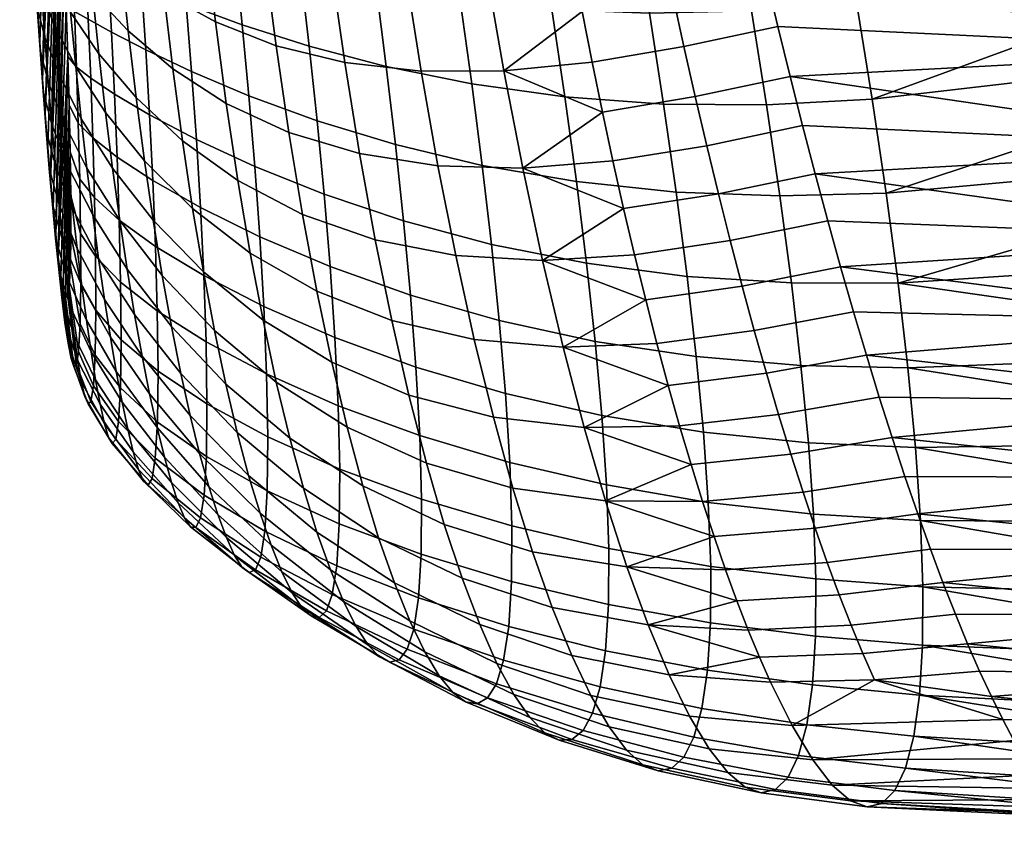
# Model space of a CAD drawing. Extents: x -120 to 2831, y -92 to 75.
# Tile 301 of 643: x 1584 to 1605, y -83 to -66. Entities that reach past the tile are written whole.
import ezdxf

# ---------------------------------------------------------------- set-up
doc = ezdxf.new("R2010")
doc.units = 0
doc.layers.add('GLASS', color=18, linetype='CONTINUOUS')

msp = doc.modelspace()

# ---------------------------------------------------------------- meshes
at = {"layer": 'GLASS'}
mesh = msp.add_polyface(dxfattribs=at)
corners = [(1585.337, -60.334, 89.927), (1585.268, -59.235, 89.548), (1585.045, -59.431, 88.646), (1585.102, -60.471, 89.028), (1585.404, -61.455, 90.245), (1585.157, -61.535, 89.353), (1584.59, -64.572, 70.279), (1584.66, -65.576, 70.863), (1584.511, -64.991, 71.606), (1584.451, -64.037, 71.054), (1584.522, -63.538, 69.748), (1584.393, -63.058, 70.548), (1584.771, -64.133, 68.799), (1584.855, -65.239, 69.37), (1584.456, -62.474, 69.271), (1584.336, -62.054, 70.09), (1584.693, -62.992, 68.291), (1585.07, -63.596, 67.16), (1585.169, -64.833, 67.709), (1584.394, -61.383, 68.852), (1584.281, -61.027, 69.683), (1584.618, -61.817, 67.852), (1584.979, -62.319, 66.692), (1585.497, -62.866, 65.403), (1585.61, -64.262, 65.905), (1584.335, -60.267, 68.493), (1584.227, -59.978, 69.329), (1584.549, -60.613, 67.484), (1584.896, -61.005, 66.31), (1585.395, -61.427, 65.004), (1584.821, -59.661, 66.019), (1584.486, -59.382, 67.193), (1585.304, -59.952, 64.714), (1584.963, -60.884, 87.577), (1584.915, -59.919, 87.22), (1585.011, -61.865, 87.884), (1585.1, -63.874, 88.326), (1585.263, -63.729, 89.811), (1585.211, -62.621, 89.616), (1585.056, -62.863, 88.136), (1585.141, -64.896, 88.446), (1585.312, -64.858, 89.929), (1584.357, -62.375, 71.808), (1584.409, -63.28, 72.297), (1584.255, -60.503, 70.957), (1584.305, -61.449, 71.361), (1584.206, -59.539, 70.599), (1584.462, -64.162, 72.826), (1584.357, -62.375, 71.808), (1584.599, -54.571, 84.179), (1584.305, -61.449, 71.361), (1584.409, -63.28, 72.297), (1584.654, -55.403, 84.783), (1584.462, -64.162, 72.826), (1584.761, -57.143, 85.879), (1584.516, -65.02, 73.393), (1584.571, -65.852, 73.998), (1584.864, -58.973, 86.816), (1584.626, -66.656, 74.639), (1584.681, -67.428, 75.317), (1584.737, -68.167, 76.032), (1584.963, -60.884, 87.577), (1585.011, -61.865, 87.884), (1584.849, -69.525, 77.575), (1585.056, -62.863, 88.136), (1584.915, -59.919, 87.22), (1584.813, -58.047, 86.368), (1585.1, -63.874, 88.326)]
mesh.append_faces([[corners[k] for k in face] for face in [(0, 1, 2, 3), (4, 0, 3, 5), (6, 7, 8, 9), (10, 6, 9, 11), (12, 13, 6, 10), (14, 10, 11, 15), (16, 12, 10, 14), (17, 18, 12, 16), (19, 14, 15, 20), (21, 16, 14, 19), (22, 17, 16, 21), (23, 24, 17, 22), (25, 19, 20, 26), (27, 21, 19, 25), (28, 22, 21, 27), (29, 23, 22, 28), (30, 28, 27, 31), (32, 29, 28, 30), (33, 3, 2, 34), (35, 5, 3, 33), (36, 37, 38, 39), (40, 41, 37, 36), (39, 38, 5, 35), (42, 11, 9, 43), (44, 20, 15, 45), (46, 26, 20, 44), (45, 15, 11, 42), (43, 9, 8, 47), (48, 49, 50, 50), (51, 52, 48, 48), (52, 51, 53, 53), (54, 53, 55, 55), (54, 55, 56, 56), (57, 56, 58, 58), (59, 60, 61, 61), (60, 62, 61, 61), (63, 64, 62, 62), (59, 61, 65, 65), (66, 54, 56, 56), (57, 66, 56, 56), (57, 59, 65, 65), (63, 67, 64, 64)]])
mesh = msp.add_polyface(dxfattribs=at)
corners = [(1601.389, -63.725, 100.9), (1601, -61.603, 101.122), (1598.835, -61.896, 100.804), (1599.204, -63.962, 100.57), (1601.75, -65.813, 100.481), (1599.547, -65.991, 100.147), (1602.078, -67.85, 99.868), (1599.861, -67.966, 99.541), (1602.369, -69.818, 99.066), (1600.141, -69.874, 98.757), (1602.776, -59.049, 101.243), (1600.586, -59.464, 101.143), (1606.056, -64.09, 100.982), (1605.859, -62.995, 101.137), (1605.653, -61.894, 101.238), (1605.439, -60.792, 101.286), (1606.746, -68.374, 99.831), (1606.589, -67.323, 100.198), (1606.421, -66.257, 100.512), (1606.243, -65.179, 100.774), (1610.589, -68.864, 57.875), (1600.358, -67.371, 57.461), (1610.638, -66.828, 57.172), (1610.69, -64.681, 56.657), (1599.361, -63.102, 56.495), (1610.745, -62.448, 56.352), (1598.897, -60.91, 56.324), (1610.802, -60.16, 56.272), (1599.85, -65.262, 56.876), (1611.009, -58.596, 101.186), (1605.217, -59.69, 101.28), (1610.952, -60.884, 101.266), (1605.653, -61.894, 101.238), (1610.893, -63.192, 101.11), (1606.056, -64.09, 100.982), (1606.243, -65.179, 100.774), (1610.834, -65.484, 100.715), (1606.421, -66.257, 100.512), (1610.775, -67.724, 100.085), (1606.589, -67.323, 100.198), (1606.746, -68.374, 99.831), (1610.718, -69.875, 99.232), (1600.102, -66.324, 57.143), (1600.618, -68.401, 57.828), (1600.881, -69.412, 58.244), (1599.603, -64.187, 56.659), (1599.126, -62.009, 56.383), (1598.675, -59.808, 56.318), (1605.439, -60.792, 101.286), (1605.859, -62.995, 101.137), (1612.756, -66.841, 57.138), (1612.803, -68.877, 57.839), (1610.589, -68.864, 57.875), (1610.638, -66.828, 57.172), (1612.674, -62.459, 56.321), (1612.713, -64.693, 56.625), (1610.69, -64.681, 56.657), (1610.745, -62.448, 56.352), (1612.641, -60.171, 56.243), (1610.802, -60.16, 56.272)]
mesh.append_faces([[corners[k] for k in face] for face in [(0, 1, 2, 3), (4, 0, 3, 5), (6, 4, 5, 7), (8, 6, 7, 9), (1, 10, 11, 11), (0, 4, 12, 13), (1, 0, 14, 15), (6, 8, 16, 17), (4, 6, 18, 19), (1, 15, 10, 10), (19, 12, 4, 4), (17, 18, 6, 6), (14, 0, 13, 13), (20, 21, 22, 22), (23, 24, 25, 25), (25, 26, 27, 27), (28, 23, 22, 22), (29, 30, 31, 31), (31, 32, 33, 33), (34, 35, 36, 36), (37, 38, 36, 36), (34, 36, 33, 33), (39, 40, 38, 38), (37, 39, 38, 38), (40, 41, 38, 38), (35, 37, 36, 36), (21, 42, 22, 22), (20, 43, 21, 21), (44, 43, 20, 20), (45, 23, 28, 28), (45, 24, 23, 23), (25, 46, 26, 26), (24, 46, 25, 25), (42, 28, 22, 22), (27, 26, 47, 47), (48, 32, 31, 31), (30, 48, 31, 31), (49, 34, 33, 33), (32, 49, 33, 33), (50, 51, 52, 53), (54, 55, 56, 57), (58, 54, 57, 59), (55, 50, 53, 56)]])
mesh = msp.add_polyface(dxfattribs=at)
corners = [(1585.645, -66.172, 90.767), (1585.59, -64.959, 90.767), (1585.312, -64.858, 89.929), (1585.357, -66.008, 89.958), (1585.695, -67.406, 90.654), (1585.399, -67.175, 89.88), (1585.738, -68.657, 90.403), (1585.435, -68.352, 89.671), (1585.773, -69.912, 89.979), (1585.464, -69.525, 89.3), (1584.958, -69.24, 73.689), (1585.035, -70.057, 74.515), (1584.827, -69.301, 75.032), (1584.763, -68.507, 74.259), (1584.881, -68.381, 72.911), (1584.698, -67.677, 73.53), (1585.218, -69.251, 72.233), (1585.314, -70.139, 73.082), (1584.806, -67.482, 72.18), (1584.635, -66.812, 72.845), (1585.124, -68.314, 71.436), (1585.616, -69.295, 70.617), (1585.738, -70.273, 71.5), (1584.732, -66.547, 71.497), (1584.573, -65.916, 72.204), (1585.031, -67.332, 70.692), (1585.498, -68.259, 69.792), (1584.66, -65.576, 70.863), (1584.511, -64.991, 71.606), (1584.941, -66.306, 70.002), (1585.383, -67.168, 69.03), (1584.855, -65.239, 69.37), (1584.59, -64.572, 70.279), (1585.273, -66.025, 68.334), (1585.866, -66.899, 67.193), (1586.005, -68.129, 67.965), (1585.169, -64.833, 67.709), (1584.771, -64.133, 68.799), (1585.734, -65.608, 66.504), (1585.213, -66.951, 88.432), (1585.179, -65.924, 88.486), (1585.242, -67.967, 88.268), (1585.277, -69.875, 87.517), (1585.482, -70.664, 88.725), (1585.264, -68.951, 87.97), (1585.141, -64.896, 88.446), (1584.737, -68.167, 76.032), (1584.893, -70.053, 75.851), (1584.793, -68.868, 76.785), (1584.681, -67.428, 75.317), (1584.571, -65.852, 73.998), (1584.626, -66.656, 74.639), (1584.516, -65.02, 73.393), (1584.462, -64.162, 72.826), (1584.793, -68.868, 76.785), (1585.011, -61.865, 87.884), (1584.737, -68.167, 76.032), (1584.681, -67.428, 75.317), (1584.864, -58.973, 86.816), (1584.626, -66.656, 74.639), (1584.849, -69.525, 77.575), (1584.906, -70.133, 78.405), (1584.961, -70.682, 79.274), (1585.1, -63.874, 88.326), (1585.016, -71.162, 80.183), (1585.141, -64.896, 88.446), (1585.213, -66.951, 88.432), (1585.179, -65.924, 88.486), (1585.121, -71.846, 82.119), (1585.242, -67.967, 88.268)]
mesh.append_faces([[corners[k] for k in face] for face in [(0, 1, 2, 3), (4, 0, 3, 5), (6, 4, 5, 7), (8, 6, 7, 9), (10, 11, 12, 13), (14, 10, 13, 15), (16, 17, 10, 14), (18, 14, 15, 19), (20, 16, 14, 18), (21, 22, 16, 20), (23, 18, 19, 24), (25, 20, 18, 23), (26, 21, 20, 25), (27, 23, 24, 28), (29, 25, 23, 27), (30, 26, 25, 29), (31, 29, 27, 32), (33, 30, 29, 31), (34, 35, 30, 33), (36, 33, 31, 37), (38, 34, 33, 36), (39, 5, 3, 40), (41, 7, 5, 39), (42, 43, 9, 44), (44, 9, 7, 41), (40, 3, 2, 45), (46, 12, 47, 48), (49, 13, 12, 46), (50, 19, 15, 51), (52, 24, 19, 50), (51, 15, 13, 49), (24, 52, 53, 28), (54, 55, 56, 56), (57, 58, 59, 59), (60, 55, 54, 54), (61, 62, 63, 63), (64, 65, 62, 62), (63, 60, 61, 61), (63, 62, 65, 65), (64, 66, 67, 67), (67, 65, 64, 64), (66, 68, 69, 69)]])
mesh = msp.add_polyface(dxfattribs=at)
corners = [(1594.755, -62.174, 99.527), (1594.427, -60.238, 99.557), (1592.609, -60.328, 98.578), (1592.9, -62.166, 98.58), (1596.744, -62.087, 100.274), (1596.383, -60.067, 100.32), (1598.835, -61.896, 100.804), (1598.445, -59.808, 100.847), (1601, -61.603, 101.122), (1600.586, -59.464, 101.143), (1595.068, -64.088, 99.328), (1593.178, -63.985, 98.427), (1597.087, -64.084, 100.047), (1599.204, -63.962, 100.57), (1595.361, -65.966, 98.963), (1593.44, -65.775, 98.122), (1597.408, -66.042, 99.643), (1599.547, -65.991, 100.147), (1595.632, -67.799, 98.438), (1593.683, -67.528, 97.668), (1597.702, -67.95, 99.066), (1599.861, -67.966, 99.541), (1594.358, -67.253, 58.054), (1594.753, -69.292, 58.867), (1592.974, -69.244, 59.549), (1592.621, -67.258, 58.725), (1596.205, -67.072, 57.593), (1596.421, -68.117, 57.96), (1598.369, -67.792, 57.656), (1598.609, -68.822, 58.05), (1596.642, -69.14, 58.376), (1598.132, -66.743, 57.311), (1593.986, -65.13, 57.44), (1592.292, -65.184, 58.092), (1595.995, -66.007, 57.277), (1595.791, -64.925, 57.013), (1597.901, -65.676, 57.018), (1597.676, -64.594, 56.776), (1595.594, -63.828, 56.802), (1593.642, -62.942, 57.036), (1595.403, -62.719, 56.645), (1597.456, -63.499, 56.587), (1597.243, -62.394, 56.452), (1595.22, -61.6, 56.542), (1593.328, -60.71, 56.85), (1595.045, -60.475, 56.495), (1597.038, -61.281, 56.37), (1596.839, -60.164, 56.343), (1594.878, -59.346, 56.505), (1600.358, -67.371, 57.461), (1600.618, -68.401, 57.828), (1600.102, -66.324, 57.143), (1599.85, -65.262, 56.876), (1599.361, -63.102, 56.495), (1599.603, -64.187, 56.659), (1599.126, -62.009, 56.383), (1598.897, -60.91, 56.324), (1598.675, -59.808, 56.318)]
mesh.append_faces([[corners[k] for k in face] for face in [(0, 1, 2, 3), (4, 5, 1, 0), (6, 7, 5, 4), (8, 9, 7, 6), (10, 0, 3, 11), (12, 4, 0, 10), (13, 6, 4, 12), (14, 10, 11, 15), (16, 12, 10, 14), (17, 13, 12, 16), (18, 14, 15, 19), (20, 16, 14, 18), (21, 17, 16, 20), (22, 23, 24, 25), (22, 26, 27, 27), (23, 22, 27, 27), (28, 29, 30, 27), (31, 28, 27, 26), (32, 22, 25, 33), (34, 26, 22, 22), (32, 35, 34, 34), (22, 32, 34, 34), (36, 31, 26, 34), (37, 36, 34, 35), (38, 35, 32, 32), (39, 40, 38, 38), (32, 39, 38, 38), (41, 37, 35, 38), (42, 41, 38, 40), (43, 40, 39, 39), (44, 45, 43, 43), (39, 44, 43, 43), (46, 42, 40, 43), (47, 46, 43, 45), (48, 45, 44, 44), (29, 28, 49, 50), (28, 31, 51, 49), (52, 51, 31, 36), (37, 41, 53, 54), (55, 53, 41, 42), (42, 46, 56, 55), (46, 47, 57, 56), (54, 52, 36, 37)]])
mesh = msp.add_polyface(dxfattribs=at)
corners = [(1587.698, -65.851, 93.704), (1587.578, -64.438, 93.794), (1586.667, -64.134, 92.68), (1586.762, -65.467, 92.67), (1588.873, -66.285, 94.758), (1588.724, -64.789, 94.938), (1590.276, -66.735, 95.794), (1590.095, -65.153, 96.069), (1591.888, -67.162, 96.776), (1591.676, -65.494, 97.145), (1593.683, -67.528, 97.668), (1593.44, -65.775, 98.122), (1586.133, -66.443, 91.634), (1586.064, -65.164, 91.683), (1585.59, -64.959, 90.767), (1585.645, -66.172, 90.767), (1586.85, -66.815, 92.552), (1587.81, -67.269, 93.501), (1589.011, -67.776, 94.456), (1590.442, -68.299, 95.389), (1592.082, -68.799, 96.269), (1593.904, -69.236, 97.066), (1586.195, -67.743, 91.467), (1585.695, -67.406, 90.654), (1586.93, -68.178, 92.311), (1587.91, -68.694, 93.17), (1589.134, -69.261, 94.023), (1590.589, -69.842, 94.848), (1592.253, -70.399, 95.619), (1586.25, -69.06, 91.157), (1585.738, -68.657, 90.403), (1586.999, -69.554, 91.923), (1587.996, -70.122, 92.689), (1589.239, -70.736, 93.44), (1586.294, -70.383, 90.666), (1585.773, -69.912, 89.979), (1586.152, -69.293, 68.814), (1586.303, -70.389, 69.734), (1585.616, -69.295, 70.617), (1585.498, -68.259, 69.792), (1586.005, -68.129, 67.965), (1585.383, -67.168, 69.03), (1586.82, -69.139, 66.84), (1587.003, -70.384, 67.785), (1586.645, -67.815, 65.984), (1585.866, -66.899, 67.193), (1587.617, -68.719, 64.753), (1587.832, -70.141, 65.694), (1586.48, -66.417, 65.225), (1585.734, -65.608, 66.504), (1587.414, -67.21, 63.924), (1588.538, -67.935, 62.655), (1588.782, -69.553, 63.548), (1589.848, -68.543, 61.472), (1590.134, -70.263, 62.42), (1591.331, -68.989, 60.425), (1591.661, -70.799, 61.41), (1586.326, -64.951, 64.573), (1585.61, -64.262, 65.905), (1587.226, -65.622, 63.217), (1588.312, -66.228, 61.9), (1589.58, -66.725, 60.679), (1591.021, -67.078, 59.607), (1592.621, -67.258, 58.725), (1592.974, -69.244, 59.549), (1588.104, -64.443, 61.295), (1587.053, -63.965, 62.643), (1589.334, -64.825, 60.052), (1590.734, -65.079, 58.971), (1592.292, -65.184, 58.092)]
mesh.append_faces([[corners[k] for k in face] for face in [(0, 1, 2, 3), (4, 5, 1, 0), (6, 7, 5, 4), (8, 9, 7, 6), (10, 11, 9, 8), (12, 13, 14, 15), (16, 3, 13, 12), (17, 0, 3, 16), (18, 4, 0, 17), (19, 6, 4, 18), (20, 8, 6, 19), (21, 10, 8, 20), (22, 12, 15, 23), (24, 16, 12, 22), (25, 17, 16, 24), (26, 18, 17, 25), (27, 19, 18, 26), (28, 20, 19, 27), (29, 22, 23, 30), (31, 24, 22, 29), (32, 25, 24, 31), (33, 26, 25, 32), (34, 29, 30, 35), (36, 37, 38, 39), (40, 36, 39, 41), (42, 43, 36, 40), (44, 42, 40, 45), (46, 47, 42, 44), (48, 44, 45, 49), (50, 46, 44, 48), (51, 52, 46, 50), (53, 54, 52, 51), (55, 56, 54, 53), (57, 48, 49, 58), (59, 50, 48, 57), (60, 51, 50, 59), (61, 53, 51, 60), (62, 55, 53, 61), (63, 64, 55, 62), (65, 60, 59, 66), (67, 61, 60, 65), (68, 62, 61, 67), (69, 63, 62, 68)]])
mesh = msp.add_polyface(dxfattribs=at)
corners = [(1585.796, -71.139, 89.336), (1585.773, -69.912, 89.979), (1585.464, -69.525, 89.3), (1585.482, -70.664, 88.725), (1585.802, -72.275, 88.433), (1585.486, -71.706, 87.913), (1585.788, -73.214, 87.268), (1585.472, -72.56, 86.862), (1585.753, -73.861, 85.919), (1585.441, -73.141, 85.639), (1585.701, -74.187, 84.506), (1585.396, -73.425, 84.349), (1585.497, -73.766, 80.574), (1585.57, -74.079, 81.809), (1585.282, -73.282, 81.857), (1585.219, -72.962, 80.706), (1585.422, -73.335, 79.413), (1585.155, -72.529, 79.621), (1585.346, -72.812, 78.32), (1585.09, -72.008, 78.597), (1585.797, -73.735, 78.097), (1585.89, -74.243, 79.271), (1585.268, -72.212, 77.288), (1585.024, -71.414, 77.63), (1585.702, -73.145, 76.986), (1585.191, -71.549, 76.312), (1584.958, -70.759, 76.716), (1585.606, -72.484, 75.931), (1585.113, -70.828, 75.388), (1584.893, -70.053, 75.851), (1585.509, -71.759, 74.93), (1585.035, -70.057, 74.515), (1584.827, -69.301, 75.032), (1585.411, -70.976, 73.981), (1585.985, -72.046, 73.432), (1586.109, -72.836, 74.476), (1585.314, -70.139, 73.082), (1584.958, -69.24, 73.689), (1585.861, -71.191, 72.439), (1585.738, -70.273, 71.5), (1585.218, -69.251, 72.233), (1585.28, -70.69, 86.891), (1585.277, -69.875, 87.517), (1585.27, -71.34, 86.096), (1585.212, -71.991, 84.162), (1585.246, -71.778, 85.167), (1585.121, -71.846, 82.119), (1585.341, -73.453, 83.075), (1585.169, -72.002, 83.134), (1585.07, -71.557, 81.132), (1585.016, -71.162, 80.183), (1584.906, -70.133, 78.405), (1584.961, -70.682, 79.274), (1584.849, -69.525, 77.575), (1584.793, -68.868, 76.785), (1585.213, -66.951, 88.432), (1585.016, -71.162, 80.183), (1585.07, -71.557, 81.132), (1585.169, -72.002, 83.134), (1585.242, -67.967, 88.268), (1585.121, -71.846, 82.119), (1585.264, -68.951, 87.97), (1585.212, -71.991, 84.162), (1585.246, -71.778, 85.167), (1585.28, -70.69, 86.891), (1585.277, -69.875, 87.517), (1585.27, -71.34, 86.096)]
mesh.append_faces([[corners[k] for k in face] for face in [(0, 1, 2, 3), (4, 0, 3, 5), (6, 4, 5, 7), (8, 6, 7, 9), (10, 8, 9, 11), (12, 13, 14, 15), (16, 12, 15, 17), (18, 16, 17, 19), (20, 21, 16, 18), (22, 18, 19, 23), (24, 20, 18, 22), (25, 22, 23, 26), (27, 24, 22, 25), (28, 25, 26, 29), (30, 27, 25, 28), (31, 28, 29, 32), (33, 30, 28, 31), (34, 35, 30, 33), (36, 33, 31, 37), (38, 34, 33, 36), (39, 38, 36, 40), (41, 5, 3, 42), (5, 41, 43, 7), (44, 11, 9, 45), (46, 14, 47, 48), (49, 15, 14, 46), (48, 47, 11, 44), (45, 9, 7, 43), (15, 49, 50, 17), (51, 23, 19, 52), (53, 26, 23, 51), (52, 19, 17, 50), (54, 29, 26, 53), (55, 56, 57, 57), (58, 59, 60, 60), (61, 58, 62, 62), (55, 57, 60, 60), (62, 63, 64, 64), (65, 61, 62, 62), (62, 64, 65, 65), (61, 59, 58, 58), (66, 64, 63, 63)]])
mesh = msp.add_polyface(dxfattribs=at)
corners = [(1595.876, -69.576, 97.756), (1595.632, -67.799, 98.438), (1593.683, -67.528, 97.668), (1593.904, -69.236, 97.066), (1597.967, -69.794, 98.322), (1597.702, -67.95, 99.066), (1600.141, -69.874, 98.757), (1599.861, -67.966, 99.541), (1596.09, -71.289, 96.919), (1594.098, -70.892, 96.316), (1598.197, -71.563, 97.416), (1600.383, -71.7, 97.802), (1594.261, -72.49, 95.414), (1592.253, -70.399, 95.619), (1592.398, -71.956, 94.819), (1596.27, -72.927, 95.927), (1598.389, -73.245, 96.35), (1600.584, -73.43, 96.681), (1594.391, -74.02, 94.352), (1592.513, -73.464, 93.853), (1596.411, -74.482, 94.779), (1598.539, -74.83, 95.129), (1600.74, -75.052, 95.403), (1594.48, -75.466, 93.116), (1592.593, -74.903, 92.699), (1596.508, -75.938, 93.468), (1598.642, -76.303, 93.753), (1594.137, -74.518, 63.037), (1594.546, -76.004, 64.489), (1592.734, -75.483, 65.228), (1592.366, -74.056, 63.826), (1596.038, -74.729, 62.37), (1596.485, -76.268, 63.845), (1598.041, -74.697, 61.826), (1598.282, -75.509, 62.544), (1600.115, -74.46, 61.387), (1600.371, -75.291, 62.092), (1595.597, -73.045, 61.039), (1593.736, -72.888, 61.72), (1597.802, -73.85, 61.145), (1597.564, -72.969, 60.505), (1599.86, -73.594, 60.722), (1599.605, -72.697, 60.099), (1595.167, -71.228, 59.866), (1593.347, -71.126, 60.552), (1597.329, -72.055, 59.906), (1597.096, -71.111, 59.351), (1599.352, -71.769, 59.518), (1599.101, -70.812, 58.982), (1594.753, -69.292, 58.867), (1592.974, -69.244, 59.549), (1596.867, -70.139, 58.84), (1596.642, -69.14, 58.376), (1598.854, -69.829, 58.492), (1598.609, -68.822, 58.05), (1596.421, -68.117, 57.96), (1600.881, -69.412, 58.244), (1601.147, -70.4, 58.708), (1600.618, -68.401, 57.828)]
mesh.append_faces([[corners[k] for k in face] for face in [(0, 1, 2, 3), (4, 5, 1, 0), (6, 7, 5, 4), (8, 0, 3, 9), (10, 4, 0, 8), (11, 6, 4, 10), (12, 9, 13, 14), (15, 8, 9, 12), (16, 10, 8, 15), (17, 11, 10, 16), (18, 12, 14, 19), (20, 15, 12, 18), (21, 16, 15, 20), (22, 17, 16, 21), (23, 18, 19, 24), (25, 20, 18, 23), (26, 21, 20, 25), (27, 28, 29, 30), (31, 32, 28, 27), (31, 33, 34, 34), (35, 36, 34, 33), (37, 31, 27, 38), (39, 33, 31, 31), (37, 40, 39, 39), (31, 37, 39, 39), (41, 35, 33, 39), (42, 41, 39, 40), (43, 37, 38, 44), (45, 40, 37, 37), (43, 46, 45, 45), (37, 43, 45, 45), (47, 42, 40, 45), (48, 47, 45, 46), (49, 43, 44, 50), (51, 46, 43, 43), (49, 52, 51, 51), (43, 49, 51, 51), (53, 48, 46, 51), (54, 53, 51, 52), (55, 52, 49, 49), (48, 53, 56, 57), (53, 54, 58, 56)]])
mesh = msp.add_polyface(dxfattribs=at)
corners = [(1602.62, -71.702, 98.083), (1602.369, -69.818, 99.066), (1600.141, -69.874, 98.757), (1600.383, -71.7, 97.802), (1602.825, -73.484, 96.927), (1600.584, -73.43, 96.681), (1602.983, -75.15, 95.606), (1600.74, -75.052, 95.403), (1607.026, -70.419, 98.943), (1606.892, -69.406, 99.413), (1607.511, -75.08, 95.868), (1607.44, -74.209, 96.575), (1607.355, -73.306, 97.238), (1607.258, -72.371, 97.854), (1607.148, -71.408, 98.423), (1607.569, -75.914, 95.117), (1606.746, -68.374, 99.831), (1600.115, -74.46, 61.387), (1599.86, -73.594, 60.722), (1601.955, -73.215, 60.375), (1602.225, -74.096, 61.019), (1599.605, -72.697, 60.099), (1601.684, -72.304, 59.775), (1600.371, -75.291, 62.092), (1602.495, -74.945, 61.704), (1599.352, -71.769, 59.518), (1601.415, -71.365, 59.219), (1601.684, -72.304, 59.775), (1599.101, -70.812, 58.982), (1601.147, -70.4, 58.708), (1610.545, -70.768, 58.74), (1600.881, -69.412, 58.244), (1610.589, -68.864, 57.875), (1606.892, -69.406, 99.413), (1610.718, -69.875, 99.232), (1606.746, -68.374, 99.831), (1607.026, -70.419, 98.943), (1601.415, -71.365, 59.219), (1610.504, -72.526, 59.742), (1610.61, -73.79, 96.939), (1607.44, -74.209, 96.575), (1610.562, -75.507, 95.55), (1607.258, -72.371, 97.854), (1610.663, -71.906, 98.176), (1610.467, -74.186, 60.898), (1610.431, -75.787, 62.245), (1602.495, -74.945, 61.704), (1610.504, -72.526, 59.742), (1601.955, -73.215, 60.375), (1607.148, -71.408, 98.423), (1607.511, -75.08, 95.868), (1607.355, -73.306, 97.238), (1607.569, -75.914, 95.117), (1601.147, -70.4, 58.708), (1602.765, -75.76, 62.429), (1602.225, -74.096, 61.019), (1601.684, -72.304, 59.775), (1601.684, -72.304, 59.775), (1601.684, -72.304, 59.775), (1612.853, -70.781, 58.703), (1612.905, -72.54, 59.704), (1610.504, -72.526, 59.742), (1610.545, -70.768, 58.74), (1612.803, -68.877, 57.839), (1610.589, -68.864, 57.875), (1612.905, -72.54, 59.704), (1612.96, -74.201, 60.859), (1610.467, -74.186, 60.898), (1610.504, -72.526, 59.742)]
mesh.append_faces([[corners[k] for k in face] for face in [(0, 1, 2, 3), (4, 0, 3, 5), (6, 4, 5, 7), (1, 0, 8, 9), (4, 6, 10, 11), (0, 4, 12, 13), (14, 8, 0, 0), (11, 12, 4, 4), (14, 0, 13, 13), (15, 10, 6, 6), (16, 1, 9, 9), (17, 18, 19, 20), (18, 21, 22, 19), (23, 17, 20, 24), (21, 25, 26, 27), (21, 27, 22, 22), (25, 28, 29, 26), (30, 31, 32, 32), (33, 34, 35, 35), (36, 34, 33, 33), (37, 30, 38, 38), (39, 40, 41, 41), (42, 39, 43, 43), (44, 45, 46, 46), (47, 44, 48, 48), (43, 49, 42, 42), (43, 36, 49, 49), (41, 40, 50, 50), (39, 51, 40, 40), (39, 42, 51, 51), (50, 52, 41, 41), (36, 43, 34, 34), (30, 53, 31, 31), (53, 30, 37, 37), (45, 54, 46, 46), (44, 55, 48, 48), (47, 48, 56, 56), (56, 57, 47, 47), (55, 44, 46, 46), (58, 37, 38, 38), (59, 60, 61, 62), (63, 59, 62, 64), (65, 66, 67, 68)]])
mesh = msp.add_polyface(dxfattribs=at)
corners = [(1594.098, -70.892, 96.316), (1593.904, -69.236, 97.066), (1592.082, -68.799, 96.269), (1592.253, -70.399, 95.619), (1590.714, -71.359, 94.156), (1590.589, -69.842, 94.848), (1589.134, -69.261, 94.023), (1589.239, -70.736, 93.44), (1592.398, -71.956, 94.819), (1587.054, -70.934, 91.352), (1586.999, -69.554, 91.923), (1586.25, -69.06, 91.157), (1586.294, -70.383, 90.666), (1588.065, -71.546, 92.028), (1587.996, -70.122, 92.689), (1589.323, -72.193, 92.679), (1590.814, -72.844, 93.292), (1592.513, -73.464, 93.853), (1586.323, -71.683, 89.948), (1585.773, -69.912, 89.979), (1585.796, -71.139, 89.336), (1587.091, -72.288, 90.552), (1588.112, -72.938, 91.14), (1589.381, -73.61, 91.702), (1590.883, -74.275, 92.225), (1586.333, -72.892, 88.957), (1585.802, -72.275, 88.433), (1587.106, -73.552, 89.478), (1588.132, -74.238, 89.986), (1586.318, -73.903, 87.692), (1585.788, -73.214, 87.268), (1587.092, -74.617, 88.128), (1586.232, -73.556, 75.573), (1586.354, -74.202, 76.722), (1585.702, -73.145, 76.986), (1585.606, -72.484, 75.931), (1586.109, -72.836, 74.476), (1585.509, -71.759, 74.93), (1586.773, -73.233, 72.87), (1586.93, -74.024, 74.026), (1585.985, -72.046, 73.432), (1586.615, -72.361, 71.767), (1585.861, -71.191, 72.439), (1587.583, -73.597, 71.074), (1587.781, -74.484, 72.299), (1586.458, -71.413, 70.72), (1585.738, -70.273, 71.5), (1587.387, -72.616, 69.909), (1588.526, -73.82, 69.085), (1588.766, -74.834, 70.373), (1586.303, -70.389, 69.734), (1585.616, -69.295, 70.617), (1587.193, -71.544, 68.81), (1588.289, -72.697, 67.87), (1587.003, -70.384, 67.785), (1586.152, -69.293, 68.814), (1588.057, -71.469, 66.736), (1589.309, -72.484, 65.704), (1589.586, -73.78, 66.941), (1590.75, -73.364, 64.723), (1591.073, -74.727, 66.052), (1587.832, -70.141, 65.694), (1586.82, -69.139, 66.84), (1589.04, -71.073, 64.569), (1590.436, -71.874, 63.508), (1592.008, -72.491, 62.549), (1592.366, -74.056, 63.826), (1593.736, -72.888, 61.72), (1594.137, -74.518, 63.037), (1588.782, -69.553, 63.548), (1587.617, -68.719, 64.753), (1590.134, -70.263, 62.42), (1591.661, -70.799, 61.41), (1593.347, -71.126, 60.552), (1592.974, -69.244, 59.549), (1591.331, -68.989, 60.425)]
mesh.append_faces([[corners[k] for k in face] for face in [(0, 1, 2, 3), (4, 5, 6, 7), (8, 3, 5, 4), (9, 10, 11, 12), (13, 14, 10, 9), (15, 7, 14, 13), (16, 4, 7, 15), (17, 8, 4, 16), (18, 12, 19, 20), (21, 9, 12, 18), (22, 13, 9, 21), (23, 15, 13, 22), (24, 16, 15, 23), (25, 18, 20, 26), (27, 21, 18, 25), (28, 22, 21, 27), (29, 25, 26, 30), (31, 27, 25, 29), (32, 33, 34, 35), (36, 32, 35, 37), (38, 39, 36, 40), (41, 38, 40, 42), (43, 44, 38, 41), (45, 41, 42, 46), (47, 43, 41, 45), (48, 49, 43, 47), (50, 45, 46, 51), (52, 47, 45, 50), (53, 48, 47, 52), (54, 52, 50, 55), (56, 53, 52, 54), (57, 58, 53, 56), (59, 60, 58, 57), (61, 56, 54, 62), (63, 57, 56, 61), (64, 59, 57, 63), (65, 66, 59, 64), (67, 68, 66, 65), (69, 63, 61, 70), (71, 64, 63, 69), (72, 65, 64, 71), (73, 67, 65, 72), (74, 73, 72, 75)]])
mesh = msp.add_polyface(dxfattribs=at)
corners = [(1589.407, -74.93, 90.473), (1589.381, -73.61, 91.702), (1588.112, -72.938, 91.14), (1588.132, -74.238, 89.986), (1588.119, -75.343, 88.565), (1587.106, -73.552, 89.478), (1587.092, -74.617, 88.128), (1586.279, -74.609, 86.236), (1586.318, -73.903, 87.692), (1585.788, -73.214, 87.268), (1585.753, -73.861, 85.919), (1587.049, -75.377, 86.586), (1588.073, -76.15, 86.957), (1589.346, -76.909, 87.336), (1589.396, -76.061, 88.994), (1586.22, -74.982, 84.719), (1585.701, -74.187, 84.506), (1586.982, -75.801, 84.983), (1587.997, -76.63, 85.288), (1589.262, -77.449, 85.617), (1585.639, -74.238, 83.123), (1585.396, -73.425, 84.349), (1585.341, -73.453, 83.075), (1586.148, -75.069, 83.238), (1586.898, -75.939, 83.418), (1587.9, -76.83, 83.652), (1589.151, -77.719, 83.92), (1585.57, -74.079, 81.809), (1585.282, -73.282, 81.857), (1586.067, -74.941, 81.834), (1586.803, -75.859, 81.929), (1587.788, -76.813, 82.084), (1589.02, -77.776, 82.28), (1585.981, -74.653, 80.513), (1585.497, -73.766, 80.574), (1586.699, -75.615, 80.523), (1587.663, -76.63, 80.591), (1588.872, -77.665, 80.701), (1585.89, -74.243, 79.271), (1585.422, -73.335, 79.413), (1586.588, -75.244, 79.192), (1587.529, -76.313, 79.166), (1588.711, -77.415, 79.179), (1586.473, -74.768, 77.927), (1585.797, -73.735, 78.097), (1587.387, -75.884, 77.801), (1588.539, -77.042, 77.708), (1586.354, -74.202, 76.722), (1585.702, -73.145, 76.986), (1587.239, -75.354, 76.492), (1588.358, -76.557, 76.284), (1587.086, -74.732, 75.234), (1586.232, -73.556, 75.573), (1588.17, -75.967, 74.907), (1586.93, -74.024, 74.026), (1586.109, -72.836, 74.476), (1587.977, -75.274, 73.578), (1589.244, -76.527, 73.131), (1589.477, -77.202, 74.587), (1587.781, -74.484, 72.299), (1586.773, -73.233, 72.87), (1589.006, -75.737, 71.724), (1588.766, -74.834, 70.373), (1587.583, -73.597, 71.074)]
mesh.append_faces([[corners[k] for k in face] for face in [(0, 1, 2, 3), (4, 3, 5, 6), (7, 8, 9, 10), (11, 6, 8, 7), (12, 4, 6, 11), (13, 14, 4, 12), (15, 7, 10, 16), (17, 11, 7, 15), (18, 12, 11, 17), (19, 13, 12, 18), (20, 16, 21, 22), (23, 15, 16, 20), (24, 17, 15, 23), (25, 18, 17, 24), (26, 19, 18, 25), (27, 20, 22, 28), (29, 23, 20, 27), (30, 24, 23, 29), (31, 25, 24, 30), (32, 26, 25, 31), (33, 29, 27, 34), (35, 30, 29, 33), (36, 31, 30, 35), (37, 32, 31, 36), (38, 33, 34, 39), (40, 35, 33, 38), (41, 36, 35, 40), (42, 37, 36, 41), (43, 40, 38, 44), (45, 41, 40, 43), (46, 42, 41, 45), (47, 43, 44, 48), (49, 45, 43, 47), (50, 46, 45, 49), (51, 49, 47, 52), (53, 50, 49, 51), (54, 51, 52, 55), (56, 53, 51, 54), (57, 58, 53, 56), (59, 56, 54, 60), (61, 57, 56, 59), (62, 61, 59, 63)]])
mesh = msp.add_polyface(dxfattribs=at)
corners = [(1592.593, -74.903, 92.699), (1592.513, -73.464, 93.853), (1590.814, -72.844, 93.292), (1590.883, -74.275, 92.225), (1590.916, -75.604, 90.927), (1589.381, -73.61, 91.702), (1589.407, -74.93, 90.473), (1592.632, -76.234, 91.336), (1589.396, -76.061, 88.994), (1588.132, -74.238, 89.986), (1588.119, -75.343, 88.565), (1590.906, -76.751, 89.399), (1592.624, -77.39, 89.769), (1590.853, -77.635, 87.707), (1589.346, -76.909, 87.336), (1592.568, -78.307, 88.051), (1590.76, -78.234, 85.95), (1589.262, -77.449, 85.617), (1592.467, -78.963, 86.265), (1590.636, -78.579, 84.202), (1589.151, -77.719, 83.92), (1592.329, -79.382, 84.472), (1590.485, -78.717, 82.494), (1589.02, -77.776, 82.28), (1592.161, -79.603, 82.699), (1590.314, -78.685, 80.83), (1588.872, -77.665, 80.701), (1591.965, -79.651, 80.954), (1593.798, -80.525, 81.048), (1594.016, -80.402, 82.872), (1590.124, -78.507, 79.209), (1588.711, -77.415, 79.179), (1591.748, -79.545, 79.236), (1593.554, -80.485, 79.236), (1589.92, -78.196, 77.629), (1588.539, -77.042, 77.708), (1591.511, -79.294, 77.546), (1593.287, -80.288, 77.442), (1589.704, -77.759, 76.087), (1588.358, -76.557, 76.284), (1591.259, -78.904, 75.888), (1593, -79.939, 75.672), (1589.477, -77.202, 74.587), (1588.17, -75.967, 74.907), (1590.994, -78.379, 74.265), (1592.698, -79.438, 73.933), (1590.719, -77.719, 72.683), (1589.244, -76.527, 73.131), (1592.383, -78.788, 72.234), (1590.438, -76.927, 71.15), (1589.006, -75.737, 71.724), (1592.06, -77.989, 70.584), (1590.154, -76.005, 69.676), (1588.766, -74.834, 70.373), (1591.731, -77.044, 68.996), (1593.479, -77.893, 68.345), (1593.849, -78.866, 70.031), (1589.869, -74.955, 68.269), (1588.526, -73.82, 69.085), (1591.401, -75.956, 67.481), (1593.106, -76.764, 66.74), (1589.586, -73.78, 66.941), (1588.289, -72.697, 67.87), (1591.073, -74.727, 66.052), (1592.734, -75.483, 65.228), (1592.366, -74.056, 63.826), (1590.75, -73.364, 64.723)]
mesh.append_faces([[corners[k] for k in face] for face in [(0, 1, 2, 3), (4, 3, 5, 6), (7, 0, 3, 4), (8, 6, 9, 10), (11, 4, 6, 8), (12, 7, 4, 11), (13, 11, 8, 14), (15, 12, 11, 13), (16, 13, 14, 17), (18, 15, 13, 16), (19, 16, 17, 20), (21, 18, 16, 19), (22, 19, 20, 23), (24, 21, 19, 22), (25, 22, 23, 26), (27, 24, 22, 25), (28, 29, 24, 27), (30, 25, 26, 31), (32, 27, 25, 30), (33, 28, 27, 32), (34, 30, 31, 35), (36, 32, 30, 34), (37, 33, 32, 36), (38, 34, 35, 39), (40, 36, 34, 38), (41, 37, 36, 40), (42, 38, 39, 43), (44, 40, 38, 42), (45, 41, 40, 44), (46, 44, 42, 47), (48, 45, 44, 46), (49, 46, 47, 50), (51, 48, 46, 49), (52, 49, 50, 53), (54, 51, 49, 52), (55, 56, 51, 54), (57, 52, 53, 58), (59, 54, 52, 57), (60, 55, 54, 59), (61, 57, 58, 62), (63, 59, 57, 61), (64, 60, 59, 63), (65, 64, 63, 66)]])
mesh = msp.add_polyface(dxfattribs=at)
corners = [(1594.524, -76.796, 91.693), (1594.48, -75.466, 93.116), (1592.593, -74.903, 92.699), (1592.632, -76.234, 91.336), (1596.557, -77.271, 91.991), (1596.508, -75.938, 93.468), (1598.693, -77.644, 92.225), (1598.642, -76.303, 93.753), (1594.517, -77.959, 90.091), (1592.624, -77.39, 89.769), (1596.551, -78.442, 90.355), (1598.687, -78.826, 90.556), (1594.459, -78.905, 88.351), (1592.568, -78.307, 88.051), (1596.49, -79.414, 88.595), (1598.625, -79.823, 88.77), (1594.351, -79.614, 86.54), (1592.467, -78.963, 86.265), (1596.377, -80.172, 86.758), (1598.507, -80.623, 86.905), (1594.201, -80.105, 84.706), (1592.329, -79.382, 84.472), (1596.217, -80.725, 84.883), (1598.34, -81.229, 84.987), (1594.016, -80.402, 82.872), (1592.161, -79.603, 82.699), (1596.017, -81.089, 82.99), (1598.128, -81.645, 83.036), (1595.78, -81.275, 81.09), (1593.798, -80.525, 81.048), (1597.876, -81.878, 81.064), (1595.513, -81.289, 79.191), (1593.554, -80.485, 79.236), (1597.59, -81.93, 79.085), (1595.218, -81.135, 77.301), (1593.287, -80.288, 77.442), (1597.272, -81.803, 77.108), (1594.9, -80.814, 75.429), (1593, -79.939, 75.672), (1596.927, -81.496, 75.148), (1594.563, -80.328, 73.585), (1592.698, -79.438, 73.933), (1596.561, -81.012, 73.216), (1594.212, -79.678, 71.782), (1592.383, -78.788, 72.234), (1596.177, -80.351, 71.326), (1598.249, -80.783, 70.867), (1598.66, -81.468, 72.822), (1593.849, -78.866, 70.031), (1592.06, -77.989, 70.584), (1595.779, -79.515, 69.493), (1597.821, -79.916, 68.976), (1595.371, -78.509, 67.733), (1593.479, -77.893, 68.345), (1597.381, -78.87, 67.164), (1594.959, -77.337, 66.059), (1593.106, -76.764, 66.74), (1596.935, -77.651, 65.449), (1594.546, -76.004, 64.489), (1592.734, -75.483, 65.228), (1596.485, -76.268, 63.845), (1598.282, -75.509, 62.544), (1598.523, -76.283, 63.298), (1596.038, -74.729, 62.37)]
mesh.append_faces([[corners[k] for k in face] for face in [(0, 1, 2, 3), (4, 5, 1, 0), (6, 7, 5, 4), (8, 0, 3, 9), (10, 4, 0, 8), (11, 6, 4, 10), (12, 8, 9, 13), (14, 10, 8, 12), (15, 11, 10, 14), (16, 12, 13, 17), (18, 14, 12, 16), (19, 15, 14, 18), (20, 16, 17, 21), (22, 18, 16, 20), (23, 19, 18, 22), (24, 20, 21, 25), (26, 22, 20, 24), (27, 23, 22, 26), (28, 26, 24, 29), (30, 27, 26, 28), (31, 28, 29, 32), (33, 30, 28, 31), (34, 31, 32, 35), (36, 33, 31, 34), (37, 34, 35, 38), (39, 36, 34, 37), (40, 37, 38, 41), (42, 39, 37, 40), (43, 40, 41, 44), (45, 42, 40, 43), (46, 47, 42, 45), (48, 43, 44, 49), (50, 45, 43, 48), (51, 46, 45, 50), (52, 50, 48, 53), (54, 51, 50, 52), (55, 52, 53, 56), (57, 54, 52, 55), (58, 55, 56, 59), (60, 57, 55, 58), (61, 62, 60, 60), (60, 63, 61, 61)]])
mesh = msp.add_polyface(dxfattribs=at)
corners = [(1600.845, -76.55, 93.972), (1600.74, -75.052, 95.403), (1598.539, -74.83, 95.129), (1598.642, -76.303, 93.753), (1603.089, -76.685, 94.13), (1602.983, -75.15, 95.606), (1600.897, -77.909, 92.397), (1598.693, -77.644, 92.225), (1600.892, -79.109, 90.691), (1598.687, -78.826, 90.556), (1600.828, -80.132, 88.874), (1598.625, -79.823, 88.77), (1600.708, -80.966, 86.972), (1598.507, -80.623, 86.905), (1602.949, -81.207, 86.963), (1603.07, -80.346, 88.909), (1600.536, -81.61, 85.007), (1598.34, -81.229, 84.987), (1602.774, -81.876, 84.946), (1600.316, -82.062, 82.998), (1598.128, -81.645, 83.036), (1602.55, -82.347, 82.879), (1600.053, -82.324, 80.961), (1597.876, -81.878, 81.064), (1602.28, -82.619, 80.779), (1599.752, -82.396, 78.909), (1597.59, -81.93, 79.085), (1601.969, -82.69, 78.663), (1599.416, -82.276, 76.858), (1597.272, -81.803, 77.108), (1601.621, -82.56, 76.551), (1599.051, -81.967, 74.824), (1596.927, -81.496, 75.148), (1601.24, -82.23, 74.458), (1598.66, -81.468, 72.822), (1596.561, -81.012, 73.216), (1600.831, -81.703, 72.404), (1600.398, -80.982, 70.405), (1598.249, -80.783, 70.867), (1599.946, -80.072, 68.478), (1597.821, -79.916, 68.976), (1599.714, -79.549, 67.547), (1597.381, -78.87, 67.164), (1599.479, -78.98, 66.64), (1601.882, -79.474, 67.064), (1602.124, -80.023, 67.999), (1601.636, -78.88, 66.156), (1599.242, -78.369, 65.76), (1596.935, -77.651, 65.449), (1599.003, -77.714, 64.909), (1601.387, -78.243, 65.278), (1601.135, -77.564, 64.43), (1598.763, -77.019, 64.087), (1596.485, -76.268, 63.845), (1598.523, -76.283, 63.298), (1600.881, -76.845, 63.616), (1600.627, -76.087, 62.836), (1600.371, -75.291, 62.092), (1598.282, -75.509, 62.544), (1604.816, -80.859, 69.478), (1602.765, -75.76, 62.429), (1603.032, -76.54, 63.193), (1602.495, -74.945, 61.704)]
mesh.append_faces([[corners[k] for k in face] for face in [(0, 1, 2, 3), (4, 5, 1, 0), (6, 0, 3, 7), (8, 6, 7, 9), (10, 8, 9, 11), (12, 10, 11, 13), (14, 15, 10, 12), (16, 12, 13, 17), (18, 14, 12, 16), (19, 16, 17, 20), (21, 18, 16, 19), (22, 19, 20, 23), (24, 21, 19, 22), (25, 22, 23, 26), (27, 24, 22, 25), (28, 25, 26, 29), (30, 27, 25, 28), (31, 28, 29, 32), (33, 30, 28, 31), (34, 31, 32, 35), (36, 33, 31, 34), (37, 36, 34, 38), (39, 37, 38, 40), (41, 39, 40, 40), (42, 43, 41, 41), (40, 42, 41, 41), (44, 45, 39, 41), (46, 44, 41, 43), (47, 43, 42, 42), (48, 49, 47, 47), (42, 48, 47, 47), (50, 46, 43, 47), (51, 50, 47, 49), (52, 49, 48, 48), (53, 54, 52, 52), (48, 53, 52, 52), (55, 51, 49, 52), (56, 55, 52, 54), (57, 56, 54, 58), (37, 39, 45, 45), (45, 59, 37, 37), (55, 56, 60, 61), (56, 57, 62, 60)]])
mesh = msp.add_polyface(dxfattribs=at)
corners = [(1603.141, -78.072, 92.512), (1603.089, -76.685, 94.13), (1600.845, -76.55, 93.972), (1600.897, -77.909, 92.397), (1603.134, -79.297, 90.766), (1600.892, -79.109, 90.691), (1603.07, -80.346, 88.909), (1600.828, -80.132, 88.874), (1602.983, -75.15, 95.606), (1607.613, -76.711, 94.325), (1607.569, -75.914, 95.117), (1607.65, -79.474, 90.789), (1607.661, -78.85, 91.724), (1607.659, -78.181, 92.626), (1607.643, -77.467, 93.494), (1607.585, -80.575, 88.831), (1607.624, -80.049, 89.824), (1602.949, -81.207, 86.963), (1602.774, -81.876, 84.946), (1607.291, -82.161, 84.643), (1607.384, -81.845, 85.717), (1602.55, -82.347, 82.879), (1607.066, -82.631, 82.457), (1607.185, -82.424, 83.555), (1602.28, -82.619, 80.779), (1601.969, -82.69, 78.663), (1606.472, -82.905, 78.016), (1606.638, -82.92, 79.128), (1601.621, -82.56, 76.551), (1606.111, -82.711, 75.807), (1606.297, -82.835, 76.908), (1606.792, -82.879, 80.24), (1606.935, -82.783, 81.351), (1607.464, -81.474, 86.775), (1607.531, -81.051, 87.814), (1601.24, -82.23, 74.458), (1600.831, -81.703, 72.404), (1605.278, -81.681, 71.518), (1605.499, -82.017, 72.568), (1600.398, -80.982, 70.405), (1604.816, -80.859, 69.478), (1605.05, -81.295, 70.487), (1605.711, -82.301, 73.634), (1605.916, -82.533, 74.715), (1601.636, -78.88, 66.156), (1601.387, -78.243, 65.278), (1603.561, -77.985, 64.83), (1603.821, -78.648, 65.7), (1601.135, -77.564, 64.43), (1603.298, -77.282, 63.994), (1601.882, -79.474, 67.064), (1604.077, -79.268, 66.602), (1600.881, -76.845, 63.616), (1603.032, -76.54, 63.193), (1602.124, -80.023, 67.999), (1604.328, -79.844, 67.533), (1604.575, -80.375, 68.493), (1610.314, -81.831, 71.567), (1605.278, -81.681, 71.518), (1605.05, -81.295, 70.487), (1610.346, -79.921, 67.384), (1604.575, -80.375, 68.493), (1604.328, -79.844, 67.533), (1610.327, -80.978, 69.415), (1604.816, -80.859, 69.478), (1610.37, -78.685, 65.499), (1604.077, -79.268, 66.602), (1603.821, -78.648, 65.7), (1610.431, -75.787, 62.245), (1603.032, -76.54, 63.193), (1602.765, -75.76, 62.429)]
mesh.append_faces([[corners[k] for k in face] for face in [(0, 1, 2, 3), (4, 0, 3, 5), (6, 4, 5, 7), (8, 1, 9, 10), (0, 4, 11, 12), (1, 0, 13, 14), (12, 13, 0, 0), (9, 1, 14, 14), (4, 6, 15, 16), (17, 18, 19, 20), (18, 21, 22, 23), (24, 25, 26, 27), (25, 28, 29, 30), (21, 24, 31, 32), (6, 17, 33, 34), (35, 36, 37, 38), (36, 39, 40, 41), (28, 35, 42, 43), (20, 33, 17, 17), (15, 6, 34, 34), (23, 19, 18, 18), (27, 31, 24, 24), (22, 21, 32, 32), (44, 45, 46, 47), (45, 48, 49, 46), (50, 44, 47, 51), (48, 52, 53, 49), (54, 50, 51, 55), (30, 26, 25, 25), (43, 29, 28, 28), (41, 37, 36, 36), (56, 40, 54, 54), (55, 56, 54, 54), (42, 35, 38, 38), (11, 4, 16, 16), (57, 58, 59, 59), (60, 61, 62, 62), (63, 64, 61, 61), (63, 59, 64, 64), (65, 66, 67, 67), (68, 69, 70, 70), (60, 62, 66, 66)]])
mesh = msp.add_polyface(dxfattribs=at)
corners = [(1610.562, -75.507, 95.55), (1607.569, -75.914, 95.117), (1610.518, -77.042, 94.04), (1607.659, -78.181, 92.626), (1607.661, -78.85, 91.724), (1610.478, -78.388, 92.439), (1610.443, -79.544, 90.778), (1607.643, -77.467, 93.494), (1607.624, -80.049, 89.824), (1610.411, -80.546, 89.02), (1607.65, -79.474, 90.789), (1607.531, -81.051, 87.814), (1610.382, -81.411, 87.116), (1607.384, -81.845, 85.717), (1610.357, -82.113, 85.079), (1607.185, -82.424, 83.555), (1610.336, -82.627, 82.931), (1610.32, -82.932, 80.698), (1606.935, -82.783, 81.351), (1606.638, -82.92, 79.128), (1610.309, -83.012, 78.409), (1606.297, -82.835, 76.908), (1610.305, -82.856, 76.1), (1610.314, -81.831, 71.567), (1610.306, -82.461, 73.807), (1605.499, -82.017, 72.568), (1610.327, -80.978, 69.415), (1605.05, -81.295, 70.487), (1605.916, -82.533, 74.715), (1610.37, -78.685, 65.499), (1610.346, -79.921, 67.384), (1604.077, -79.268, 66.602), (1610.399, -77.296, 63.781), (1603.561, -77.985, 64.83), (1603.032, -76.54, 63.193), (1610.431, -75.787, 62.245), (1604.575, -80.375, 68.493), (1607.613, -76.711, 94.325), (1607.585, -80.575, 88.831), (1607.464, -81.474, 86.775), (1607.066, -82.631, 82.457), (1607.291, -82.161, 84.643), (1606.792, -82.879, 80.24), (1606.472, -82.905, 78.016), (1606.111, -82.711, 75.807), (1605.711, -82.301, 73.634), (1605.278, -81.681, 71.518), (1603.298, -77.282, 63.994), (1603.821, -78.648, 65.7)]
mesh.append_faces([[corners[k] for k in face] for face in [(0, 1, 2, 2), (3, 4, 5, 5), (4, 6, 5, 5), (7, 5, 2, 2), (8, 9, 6, 6), (4, 10, 6, 6), (11, 12, 9, 9), (12, 13, 14, 14), (14, 15, 16, 16), (17, 16, 18, 18), (17, 19, 20, 20), (20, 21, 22, 22), (23, 24, 25, 25), (26, 23, 27, 27), (28, 24, 22, 22), (29, 30, 31, 31), (32, 29, 33, 33), (32, 34, 35, 35), (26, 36, 30, 30), (8, 6, 10, 10), (2, 37, 7, 7), (2, 1, 37, 37), (9, 8, 38, 38), (5, 7, 3, 3), (12, 39, 13, 13), (12, 11, 39, 39), (16, 15, 40, 40), (14, 41, 15, 15), (14, 13, 41, 41), (17, 42, 19, 19), (17, 18, 42, 42), (20, 43, 21, 21), (22, 44, 28, 28), (22, 21, 44, 44), (20, 19, 43, 43), (16, 40, 18, 18), (9, 38, 11, 11), (24, 28, 45, 45), (23, 25, 46, 46), (33, 47, 32, 32), (47, 34, 32, 32), (24, 45, 25, 25), (48, 33, 29, 29)]])

doc.saveas('drawing.dxf')
